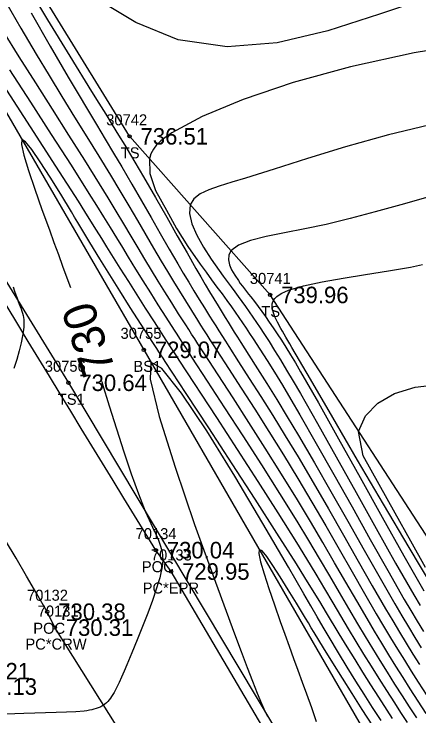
# Model space of a CAD drawing. Extents: x 1376587 to 1378239, y 1000335 to 1003031.
# Drawn here: x 1377000.4 to 1377037.2, y 1002249.8 to 1002313.6 of the extents above; entities that cross this region are included whole.
import ezdxf

# ---------------------------------------------------------------- set-up
doc = ezdxf.new("R2010")
doc.units = 0
for name, color, linetype in [('RD_DTM_BkLn1', 7, 'Continuous'), ('RD_DTM_BkLn2', 7, 'Continuous'), ('RD_DTM_BkLn_txCode', 7, 'Continuous'), ('RD_DTM_Major1', 7, 'Continuous'), ('RD_DTM_Major1_Lbl', 7, 'Continuous'), ('RD_DTM_Minor1', 7, 'Continuous'), ('RD_EX_Road', 7, 'Continuous'), ('RD_EX_Road_txCode', 7, 'Continuous'), ('RD_EX_TX_Misc_ELEV', 7, 'Continuous'), ('RD_EX_TX_Road_ELEV', 7, 'Continuous'), ('RD_HC_Survey_ELEV', 7, 'Continuous'), ('RD_HC_Survey_txCode', 7, 'Continuous'), ('RD_SMD_Locator', 7, 'Continuous')]:
    doc.layers.add(name, color=color, linetype=linetype)

msp = doc.modelspace()

# ---------------------------------------------------------------- linework, layer by layer
at = {"layer": 'RD_DTM_BkLn1'}
msp.add_lwpolyline([(1377340.411, 1001702.156), (1377308.865, 1001753.727), (1377278.246, 1001805.238), (1377245.962, 1001858.008), (1377214.824, 1001910.42), (1377182.966, 1001962.109), (1377151.242, 1002015.115), (1377120.387, 1002065.538), (1377089.615, 1002116.564), (1377055.769, 1002172.475), (1377024.269, 1002225.826), (1377004.131, 1002257.876), (1377003.447, 1002259.314)], dxfattribs=at)
msp.add_spline([(1377003.447, 1002259.314), (1376973.187, 1002311.196), (1376942.719, 1002364.726), (1376914.248, 1002420.136), (1376886.108, 1002475.587), (1376860.058, 1002531.093), (1376835.652, 1002585.094), (1376813.12, 1002641.257), (1376777.121, 1002732.301)], degree=3, dxfattribs=at)
at = {"layer": 'RD_DTM_BkLn2'}
for points in [[(1377334.808, 1002026.055), (1377284.229, 1002013.339), (1377249.257, 1001988.727), (1377213.659, 1001973.589), (1377188.957, 1002014.33), (1377158.44, 1002070.963), (1377139.047, 1002104.941), (1377113.892, 1002149.475), (1377071.66, 1002218.399), (1377041.895, 1002260.076), (1377023.693, 1002288.088), (1377010.927, 1002302.495), (1376992.725, 1002332.02), (1376976.352, 1002351.559)], [(1376977.592, 1002343.743), (1376991.525, 1002318.779), (1377012.226, 1002283.102), (1377032.893, 1002247.364), (1377053.281, 1002213.6), (1377075.695, 1002176.413), (1377096.747, 1002142.056), (1377117.513, 1002106.979), (1377138.493, 1002071.226), (1377160.243, 1002035.712), (1377181.074, 1001999.107), (1377204.311, 1001959.476)], [(1376971.766, 1002339.684), (1376984.16, 1002314.581), (1377005.368, 1002280.112), (1377027.082, 1002243.848), (1377048.279, 1002210.776), (1377069.87, 1002173.423), (1377092.065, 1002138.92), (1377112.017, 1002104.252), (1377133.641, 1002068.495), (1377155.53, 1002032.726), (1377177.087, 1001996.618), (1377201.678, 1001958.67), (1377205.328, 1001957.618)]]:
    msp.add_lwpolyline(points, dxfattribs=at)
at = {"layer": 'RD_DTM_Major1'}
for points in [[(1377001.982, 1002313.722), (1377003.714, 1002310.698), (1377005.353, 1002307.868), (1377006.247, 1002306.351), (1377007.098, 1002304.921), (1377007.914, 1002303.561), (1377008.702, 1002302.25), (1377009.468, 1002300.973), (1377010.219, 1002299.709), (1377011.126, 1002298.163), (1377012.015, 1002296.628), (1377012.882, 1002295.12), (1377013.722, 1002293.656), (1377014.531, 1002292.252), (1377015.303, 1002290.927), (1377015.811, 1002290.069), (1377016.303, 1002289.247), (1377016.784, 1002288.454), (1377017.257, 1002287.682), (1377017.728, 1002286.922), (1377018.198, 1002286.168), (1377018.475, 1002285.727), (1377018.755, 1002285.282), (1377019.04, 1002284.83), (1377019.637, 1002283.891), (1377019.951, 1002283.398), (1377020.839, 1002282.014), (1377021.809, 1002280.503), (1377022.848, 1002278.874), (1377023.942, 1002277.138), (1377025.079, 1002275.303), (1377026.244, 1002273.38), (1377027.625, 1002271.042), (1377029.008, 1002268.649), (1377030.375, 1002266.255), (1377031.708, 1002263.91), (1377032.986, 1002261.669), (1377034.192, 1002259.583), (1377034.837, 1002258.489), (1377035.459, 1002257.448), (1377036.066, 1002256.447), (1377036.665, 1002255.474), (1377037.263, 1002254.514)], [(1377034.836, 1002249.609), (1377034.335, 1002250.385), (1377033.591, 1002251.545), (1377032.861, 1002252.691), (1377032.14, 1002253.833), (1377031.423, 1002254.978), (1377030.707, 1002256.135), (1377029.986, 1002257.311), (1377028.824, 1002259.224), (1377028.209, 1002260.237), (1377027.556, 1002261.305), (1377026.857, 1002262.439), (1377026.101, 1002263.653), (1377024.322, 1002266.458), (1377022.338, 1002269.537), (1377020.241, 1002272.763), (1377018.118, 1002276.009), (1377016.062, 1002279.149), (1377014.162, 1002282.057), (1377013.969, 1002282.352), (1377013.78, 1002282.644), (1377013.593, 1002282.931), (1377013.408, 1002283.215), (1377013.226, 1002283.496), (1377013.046, 1002283.773), (1377011.989, 1002285.409), (1377010.996, 1002286.958), (1377010.05, 1002288.448), (1377009.134, 1002289.908), (1377008.231, 1002291.364), (1377007.326, 1002292.845), (1377006.778, 1002293.75), (1377006.5, 1002294.21), (1377006.219, 1002294.676), (1377005.934, 1002295.148), (1377005.645, 1002295.627), (1377004.674, 1002297.231), (1377003.713, 1002298.791), (1377002.82, 1002300.187), (1377002.056, 1002301.299), (1377001.478, 1002302.009), (1377001.147, 1002302.197), (1377001.104, 1002301.762), (1377001.324, 1002300.78), (1377001.747, 1002299.382), (1377002.314, 1002297.698), (1377002.966, 1002295.861), (1377003.641, 1002294.002), (1377004.057, 1002292.864), (1377004.46, 1002291.765), (1377004.85, 1002290.698), (1377005.228, 1002289.657), (1377005.548, 1002288.769)], [(1377038.478, 1002261.55), (1377036.321, 1002265.155), (1377034.003, 1002269.075), (1377031.652, 1002273.082), (1377029.396, 1002276.945), (1377027.361, 1002280.434), (1377025.675, 1002283.32), (1377025.486, 1002283.642), (1377025.306, 1002283.95), (1377025.135, 1002284.245), (1377024.972, 1002284.526), (1377024.819, 1002284.794), (1377024.675, 1002285.05), (1377024.373, 1002285.612), (1377024.135, 1002286.111), (1377023.971, 1002286.554), (1377023.889, 1002286.946), (1377023.899, 1002287.292), (1377024.01, 1002287.6), (1377024.136, 1002287.777), (1377024.305, 1002287.943), (1377024.515, 1002288.097), (1377024.765, 1002288.242), (1377025.052, 1002288.38), (1377025.376, 1002288.51), (1377026.744, 1002288.921), (1377028.43, 1002289.286), (1377030.339, 1002289.622), (1377032.375, 1002289.946), (1377034.443, 1002290.275), (1377036.446, 1002290.626), (1377037.555, 1002290.847)], [(1377008.396, 1002280.232), (1377008.448, 1002280.066), (1377009.087, 1002278.023), (1377009.747, 1002275.918), (1377010.416, 1002273.83), (1377011.082, 1002271.836), (1377011.734, 1002270.012), (1377012.359, 1002268.437), (1377012.7, 1002267.668), (1377013.02, 1002266.987), (1377013.307, 1002266.375), (1377013.552, 1002265.814), (1377013.745, 1002265.282), (1377013.877, 1002264.762), (1377013.898, 1002264.643), (1377013.914, 1002264.524), (1377013.927, 1002264.403), (1377013.936, 1002264.28), (1377013.941, 1002264.156), (1377013.941, 1002264.03), (1377013.92, 1002263.652), (1377013.866, 1002263.254), (1377013.784, 1002262.834), (1377013.675, 1002262.393), (1377013.543, 1002261.93), (1377013.392, 1002261.445), (1377013.016, 1002260.342), (1377012.584, 1002259.172), (1377012.116, 1002257.968), (1377011.631, 1002256.765), (1377011.149, 1002255.598), (1377010.69, 1002254.501), (1377010.445, 1002253.922), (1377010.211, 1002253.379), (1377009.982, 1002252.875), (1377009.757, 1002252.412), (1377009.53, 1002251.994), (1377009.299, 1002251.622), (1377009.185, 1002251.461), (1377009.069, 1002251.312), (1377008.95, 1002251.175), (1377008.825, 1002251.048), (1377008.695, 1002250.934), (1377008.558, 1002250.831), (1377008.483, 1002250.781), (1377008.406, 1002250.735), (1377008.327, 1002250.692), (1377008.246, 1002250.651), (1377008.162, 1002250.613), (1377008.076, 1002250.578), (1377007.892, 1002250.513), (1377007.697, 1002250.456), (1377007.492, 1002250.407), (1377007.275, 1002250.365), (1377007.047, 1002250.328), (1377006.807, 1002250.297), (1377006.038, 1002250.226), (1377005.185, 1002250.18), (1377004.269, 1002250.151), (1377002.321, 1002250.112), (1377001.329, 1002250.086), (1377000.515, 1002250.055), (1376999.72, 1002250.023)]]:
    msp.add_lwpolyline(points, dxfattribs=at)
at = {"layer": 'RD_DTM_Minor1'}
for points in [[(1377068.593, 1002319.58), (1377064.023, 1002319.032), (1377059.087, 1002318.641), (1377053.915, 1002318.228), (1377048.637, 1002317.614), (1377043.384, 1002316.619), (1377038.444, 1002315.211), (1377033.632, 1002313.595), (1377028.931, 1002312.082), (1377024.327, 1002310.982), (1377019.802, 1002310.608), (1377015.342, 1002311.27), (1377011.499, 1002312.845), (1377007.874, 1002315.038), (1377004.646, 1002317.43), (1377001.996, 1002319.601), (1377000.102, 1002321.132)], [(1377001.591, 1002316.217), (1377003.461, 1002313.077), (1377005.497, 1002309.761), (1377007.481, 1002306.568), (1377008.138, 1002305.511), (1377008.763, 1002304.502), (1377009.362, 1002303.533), (1377009.936, 1002302.597), (1377010.489, 1002301.689), (1377011.024, 1002300.802), (1377012.196, 1002298.826), (1377013.293, 1002296.936), (1377014.318, 1002295.144), (1377015.27, 1002293.463), (1377016.152, 1002291.904), (1377016.965, 1002290.481), (1377017.393, 1002289.741), (1377017.803, 1002289.04), (1377018.2, 1002288.372), (1377018.586, 1002287.727), (1377018.966, 1002287.1), (1377019.344, 1002286.482), (1377019.611, 1002286.047), (1377019.881, 1002285.61), (1377020.157, 1002285.166), (1377020.44, 1002284.712), (1377020.734, 1002284.244), (1377021.041, 1002283.757), (1377021.761, 1002282.622), (1377022.547, 1002281.381), (1377023.396, 1002280.034), (1377024.302, 1002278.578), (1377025.26, 1002277.013), (1377026.267, 1002275.337), (1377027.725, 1002272.846), (1377029.23, 1002270.222), (1377030.748, 1002267.546), (1377032.245, 1002264.899), (1377033.686, 1002262.363), (1377035.038, 1002260.02), (1377035.662, 1002258.957), (1377036.263, 1002257.947), (1377036.848, 1002256.978), (1377037.425, 1002256.037)], [(1376999.698, 1002314.669), (1377001.06, 1002312.306), (1377002.431, 1002309.969), (1377003.61, 1002308.01), (1377004.78, 1002306.1), (1377005.932, 1002304.241), (1377007.057, 1002302.434), (1377008.145, 1002300.679), (1377009.188, 1002298.977), (1377010.04, 1002297.559), (1377010.856, 1002296.183), (1377011.636, 1002294.853), (1377013.106, 1002292.337), (1377013.801, 1002291.157), (1377014.363, 1002290.217), (1377014.914, 1002289.306), (1377015.459, 1002288.417), (1377016.003, 1002287.539), (1377016.55, 1002286.665), (1377017.105, 1002285.785), (1377017.378, 1002285.354), (1377017.656, 1002284.916), (1377017.94, 1002284.47), (1377018.233, 1002284.013), (1377018.534, 1002283.543), (1377018.847, 1002283.057), (1377019.907, 1002281.417), (1377021.068, 1002279.622), (1377022.305, 1002277.699), (1377023.592, 1002275.674), (1377024.905, 1002273.575), (1377026.219, 1002271.426), (1377027.505, 1002269.267), (1377028.761, 1002267.114), (1377029.98, 1002264.996), (1377031.155, 1002262.942), (1377032.281, 1002260.98), (1377033.35, 1002259.138), (1377034.011, 1002258.02), (1377034.652, 1002256.952), (1377035.28, 1002255.922), (1377035.902, 1002254.917), (1377036.524, 1002253.924), (1377037.153, 1002252.931), (1377037.938, 1002251.704)], [(1377037.882, 1002250.065), (1377037.149, 1002251.2), (1377036.437, 1002252.31), (1377035.784, 1002253.337), (1377035.137, 1002254.364), (1377034.493, 1002255.401), (1377033.844, 1002256.46), (1377033.185, 1002257.551), (1377032.51, 1002258.687), (1377031.571, 1002260.293), (1377030.59, 1002261.989), (1377029.565, 1002263.765), (1377028.492, 1002265.611), (1377027.369, 1002267.517), (1377026.193, 1002269.473), (1377024.745, 1002271.823), (1377023.258, 1002274.181), (1377021.773, 1002276.5), (1377020.33, 1002278.731), (1377018.968, 1002280.826), (1377017.727, 1002282.737), (1377017.424, 1002283.205), (1377017.131, 1002283.659), (1377016.847, 1002284.101), (1377016.57, 1002284.532), (1377016.3, 1002284.954), (1377016.035, 1002285.369), (1377015.389, 1002286.384), (1377014.762, 1002287.377), (1377014.148, 1002288.359), (1377013.54, 1002289.342), (1377012.932, 1002290.334), (1377012.319, 1002291.348), (1377011.707, 1002292.371), (1377011.076, 1002293.432), (1377010.418, 1002294.537), (1377009.725, 1002295.694), (1377008.989, 1002296.91), (1377008.202, 1002298.192), (1377006.862, 1002300.334), (1377005.419, 1002302.607), (1377003.918, 1002304.96), (1377002.401, 1002307.345), (1377000.91, 1002309.711), (1376999.489, 1002312.009)], [(1377042.948, 1002311.064), (1377036.777, 1002310.074), (1377031.01, 1002308.818), (1377025.787, 1002307.382), (1377021.248, 1002305.847), (1377017.533, 1002304.3), (1377014.782, 1002302.822), (1377014.241, 1002302.457), (1377013.777, 1002302.092), (1377013.392, 1002301.719), (1377013.09, 1002301.327), (1377012.872, 1002300.907), (1377012.741, 1002300.448), (1377012.78, 1002299.122), (1377013.293, 1002297.563), (1377014.272, 1002295.792), (1377015.203, 1002294.11), (1377016.216, 1002292.486), (1377017.342, 1002290.897), (1377017.878, 1002290.157), (1377018.387, 1002289.461), (1377018.87, 1002288.802), (1377019.329, 1002288.177), (1377019.765, 1002287.579), (1377020.179, 1002287.004), (1377020.526, 1002286.517), (1377020.861, 1002286.037), (1377021.189, 1002285.561), (1377021.515, 1002285.081), (1377021.841, 1002284.594), (1377022.171, 1002284.093), (1377022.78, 1002283.156), (1377023.421, 1002282.148), (1377024.1, 1002281.06), (1377024.82, 1002279.881), (1377025.587, 1002278.599), (1377026.406, 1002277.203), (1377027.896, 1002274.609), (1377029.492, 1002271.782), (1377031.143, 1002268.836), (1377032.795, 1002265.888), (1377034.397, 1002263.051), (1377035.894, 1002260.442), (1377036.491, 1002259.42), (1377037.067, 1002258.449), (1377037.626, 1002257.518)], [(1377037.025, 1002249.669), (1377036.365, 1002250.689), (1377035.724, 1002251.686), (1377035.044, 1002252.751), (1377034.373, 1002253.813), (1377033.705, 1002254.882), (1377033.035, 1002255.969), (1377032.359, 1002257.081), (1377031.671, 1002258.23), (1377030.858, 1002259.609), (1377030.014, 1002261.052), (1377029.131, 1002262.562), (1377028.201, 1002264.142), (1377027.215, 1002265.796), (1377026.164, 1002267.528), (1377024.593, 1002270.056), (1377022.936, 1002272.665), (1377021.251, 1002275.283), (1377019.593, 1002277.834), (1377018.02, 1002280.247), (1377016.588, 1002282.446), (1377016.305, 1002282.881), (1377016.031, 1002283.305), (1377015.764, 1002283.718), (1377015.503, 1002284.121), (1377015.249, 1002284.516), (1377014.999, 1002284.904), (1377014.253, 1002286.068), (1377013.54, 1002287.19), (1377012.849, 1002288.283), (1377012.174, 1002289.361), (1377011.505, 1002290.439), (1377010.834, 1002291.53), (1377010.308, 1002292.39), (1377009.766, 1002293.278), (1377009.201, 1002294.203), (1377008.603, 1002295.176), (1377007.963, 1002296.209), (1377007.272, 1002297.311), (1377005.644, 1002299.868), (1377003.839, 1002302.668), (1377001.944, 1002305.595), (1377000.046, 1002308.536)], [(1377036.179, 1002249.254), (1377035.591, 1002250.162), (1377035.02, 1002251.049), (1377034.311, 1002252.156), (1377033.613, 1002253.257), (1377032.92, 1002254.361), (1377032.228, 1002255.476), (1377031.533, 1002256.609), (1377030.831, 1002257.77), (1377030.138, 1002258.93), (1377029.424, 1002260.133), (1377028.676, 1002261.391), (1377027.884, 1002262.715), (1377027.038, 1002264.115), (1377026.125, 1002265.602), (1377024.441, 1002268.287), (1377022.617, 1002271.142), (1377020.728, 1002274.061), (1377018.851, 1002276.942), (1377015.434, 1002282.17), (1377015.188, 1002282.548), (1377014.948, 1002282.917), (1377014.714, 1002283.277), (1377014.485, 1002283.631), (1377014.26, 1002283.977), (1377014.04, 1002284.317), (1377013.187, 1002285.639), (1377012.381, 1002286.895), (1377011.607, 1002288.109), (1377010.848, 1002289.306), (1377010.09, 1002290.509), (1377009.317, 1002291.744), (1377008.871, 1002292.459), (1377008.409, 1002293.2), (1377007.925, 1002293.975), (1377007.412, 1002294.794), (1377006.864, 1002295.665), (1377006.276, 1002296.597), (1377004.244, 1002299.785), (1377001.938, 1002303.371), (1376999.518, 1002307.12)], [(1377038.885, 1002303.695), (1377034.47, 1002302.633), (1377030.554, 1002301.539), (1377027.104, 1002300.475), (1377024.084, 1002299.502), (1377021.459, 1002298.681), (1377020.208, 1002298.318), (1377019.086, 1002297.983), (1377018.122, 1002297.644), (1377017.342, 1002297.268), (1377016.773, 1002296.821), (1377016.442, 1002296.271), (1377016.373, 1002295.478), (1377016.594, 1002294.545), (1377017.039, 1002293.518), (1377017.646, 1002292.439), (1377018.348, 1002291.352), (1377019.082, 1002290.301), (1377019.446, 1002289.795), (1377019.801, 1002289.308), (1377020.147, 1002288.838), (1377020.483, 1002288.382), (1377020.809, 1002287.939), (1377021.125, 1002287.506), (1377021.472, 1002287.024), (1377021.809, 1002286.549), (1377022.139, 1002286.073), (1377022.466, 1002285.592), (1377022.795, 1002285.101), (1377023.129, 1002284.594), (1377023.607, 1002283.852), (1377024.108, 1002283.057), (1377024.638, 1002282.198), (1377025.202, 1002281.265), (1377025.806, 1002280.245), (1377026.457, 1002279.128), (1377028, 1002276.425), (1377029.707, 1002273.384), (1377031.509, 1002270.155), (1377033.333, 1002266.888), (1377035.109, 1002263.732), (1377036.766, 1002260.838), (1377037.331, 1002259.87)], [(1377038.032, 1002296.965), (1377035.581, 1002296.287), (1377033.243, 1002295.633), (1377030.988, 1002295.027), (1377028.783, 1002294.495), (1377026.853, 1002294.096), (1377025.014, 1002293.742), (1377023.346, 1002293.399), (1377021.927, 1002293.033), (1377020.833, 1002292.609), (1377020.143, 1002292.094), (1377019.944, 1002291.712), (1377019.906, 1002291.29), (1377020.002, 1002290.837), (1377020.204, 1002290.362), (1377020.485, 1002289.875), (1377020.816, 1002289.385), (1377020.994, 1002289.138), (1377021.178, 1002288.892), (1377021.365, 1002288.646), (1377021.555, 1002288.401), (1377021.747, 1002288.155), (1377021.94, 1002287.908), (1377022.27, 1002287.481), (1377022.602, 1002287.044), (1377022.937, 1002286.592), (1377023.278, 1002286.121), (1377023.628, 1002285.624), (1377023.988, 1002285.098), (1377024.351, 1002284.552), (1377024.73, 1002283.966), (1377025.128, 1002283.334), (1377025.549, 1002282.651), (1377025.995, 1002281.91), (1377026.472, 1002281.105), (1377028.091, 1002278.294), (1377029.924, 1002275.033), (1377031.885, 1002271.508), (1377033.887, 1002267.904), (1377035.844, 1002264.406), (1377037.669, 1002261.201)], [(1377000.349, 1002288.81), (1377000.479, 1002288.44), (1377000.601, 1002288.099), (1377000.715, 1002287.787), (1377000.822, 1002287.5), (1377000.913, 1002287.264), (1377000.997, 1002287.042), (1377001.074, 1002286.832), (1377001.143, 1002286.628), (1377001.203, 1002286.426), (1377001.252, 1002286.222), (1377001.286, 1002286.037), (1377001.311, 1002285.844), (1377001.324, 1002285.639), (1377001.326, 1002285.419), (1377001.315, 1002285.181), (1377001.29, 1002284.92), (1377001.204, 1002284.366), (1377001.07, 1002283.729), (1377000.892, 1002283.018), (1377000.675, 1002282.239), (1377000.422, 1002281.399)], [(1377033.789, 1002249.44), (1377033.013, 1002250.632), (1377032.252, 1002251.816), (1377031.491, 1002253.017), (1377030.714, 1002254.266), (1377029.907, 1002255.59), (1377029.055, 1002257.016), (1377028.533, 1002257.903), (1377027.984, 1002258.843), (1377027.4, 1002259.849), (1377026.773, 1002260.93), (1377025.365, 1002263.36), (1377023.046, 1002267.332), (1377020.486, 1002271.624), (1377017.936, 1002275.736), (1377015.649, 1002279.169), (1377013.875, 1002281.421), (1377012.866, 1002281.995), (1377012.815, 1002280.432), (1377013.631, 1002277.054), (1377015.06, 1002272.457), (1377016.845, 1002267.237), (1377018.73, 1002261.991), (1377020.459, 1002257.316), (1377021.069, 1002255.69), (1377021.615, 1002254.253), (1377022.102, 1002252.996), (1377022.535, 1002251.912), (1377022.921, 1002250.99), (1377023.265, 1002250.223), (1377023.456, 1002249.826)], [(1377037.809, 1002263.328), (1377036.478, 1002265.717), (1377035.061, 1002268.259), (1377033.614, 1002270.857), (1377032.153, 1002273.481), (1377031.746, 1002275.695), (1377032.367, 1002277.099), (1377033.482, 1002278.255), (1377035.011, 1002279.137), (1377036.872, 1002279.716), (1377038.983, 1002279.967)], [(1377033.021, 1002248.957), (1377032.068, 1002250.44), (1377031.153, 1002251.877), (1377030.267, 1002253.281), (1377029.403, 1002254.665), (1377028.553, 1002256.043), (1377027.709, 1002257.427), (1377027.445, 1002257.864), (1377027.18, 1002258.303), (1377026.914, 1002258.744), (1377026.647, 1002259.187), (1377026.379, 1002259.632), (1377026.109, 1002260.079), (1377025.356, 1002261.317), (1377024.627, 1002262.493), (1377023.96, 1002263.525), (1377023.393, 1002264.333), (1377022.966, 1002264.839), (1377022.717, 1002264.96), (1377022.676, 1002264.617), (1377022.833, 1002263.852), (1377023.148, 1002262.759), (1377023.579, 1002261.428), (1377024.085, 1002259.953), (1377024.624, 1002258.425), (1377025.028, 1002257.293), (1377025.429, 1002256.18), (1377025.825, 1002255.083), (1377026.219, 1002253.998), (1377026.61, 1002252.921), (1377026.998, 1002251.851), (1377027.447, 1002250.608), (1377027.9, 1002249.357)]]:
    msp.add_lwpolyline(points, dxfattribs=at)
at = {"layer": 'RD_EX_Road'}
msp.add_lwpolyline([(1377350.339, 1001708.261), (1377317.923, 1001758.892), (1377286.961, 1001809.893), (1377254.767, 1001863.401), (1377224.604, 1001914.857), (1377192.26, 1001967.361), (1377160.973, 1002019.841), (1377129.715, 1002070.663), (1377099.389, 1002121.709), (1377064.159, 1002179.082), (1377033.485, 1002231.09), (1377014.7, 1002262.97), (1377013.314, 1002264.907)], dxfattribs=at)
msp.add_spline([(1377013.314, 1002264.907), (1376982.808, 1002315.683), (1376952.468, 1002370.341), (1376923.174, 1002424.32), (1376895.644, 1002480.03), (1376870.11, 1002535.049), (1376846.329, 1002588.864), (1376822.292, 1002645.031), (1376786.564, 1002736.458)], degree=3, dxfattribs=at)
at = {"layer": 'RD_SMD_Locator'}
for centre in [(1377010.927, 1002302.495), (1377023.693, 1002288.088), (1377012.226, 1002283.102), (1377005.368, 1002280.112), (1377013.314, 1002264.907), (1377014.7, 1002262.97), (1377003.447, 1002259.314), (1377004.131, 1002257.876)]:
    msp.add_circle(centre, 0.15, dxfattribs=at)

# ---------------------------------------------------------------- texts
at = {"layer": 'RD_DTM_BkLn_txCode'}
for s, p in [('30742', (1377008.809, 1002303.495)), ('TS', (1377010.132, 1002300.495)), ('30741', (1377021.858, 1002289.088)), ('TS', (1377022.898, 1002286.088)), ('30755', (1377010.108, 1002284.102)), ('30756', (1377003.226, 1002281.112)), ('BS1', (1377011.281, 1002281.102)), ('TS1', (1377004.407, 1002278.112))]:
    msp.add_text(s, height=1, dxfattribs=at).set_placement(p)
at = {"layer": 'RD_DTM_Major1_Lbl'}
msp.add_text('730', height=3, rotation=108.4501, dxfattribs=at).set_placement((1377009.656, 1002281.337))
at = {"layer": 'RD_EX_Road_txCode'}
for s, p in [('70134', (1377011.479, 1002265.907)), ('70133', (1377012.865, 1002263.97)), ('POC', (1377012.046, 1002262.907)), ('PC*EPR', (1377012.117, 1002260.97))]:
    msp.add_text(s, height=1, dxfattribs=at).set_placement(p)
at = {"layer": 'RD_EX_TX_Misc_ELEV'}
for s, p in [('736.51', (1377011.927, 1002301.745)), ('739.96', (1377024.693, 1002287.338)), ('729.07', (1377013.226, 1002282.352)), ('730.64', (1377006.368, 1002279.362))]:
    msp.add_text(s, height=1.5, dxfattribs=at).set_placement(p)
at = {"layer": 'RD_EX_TX_Road_ELEV'}
for s, p in [('730.04', (1377014.314, 1002264.157)), ('729.95', (1377015.7, 1002262.22)), ('730.21', (1376995.747, 1002253.163)), ('730.13', (1376996.387, 1002251.765))]:
    msp.add_text(s, height=1.5, dxfattribs=at).set_placement(p)
at = {"layer": 'RD_HC_Survey_ELEV'}
for s, p in [('730.38', (1377004.447, 1002258.564)), ('730.31', (1377005.131, 1002257.126))]:
    msp.add_text(s, height=1.5, dxfattribs=at).set_placement(p)
at = {"layer": 'RD_HC_Survey_txCode'}
for s, p in [('70132', (1377001.612, 1002260.314)), ('70131', (1377002.58, 1002258.876)), ('POC', (1377002.179, 1002257.314)), ('PC*CRW', (1377001.462, 1002255.876))]:
    msp.add_text(s, height=1, dxfattribs=at).set_placement(p)

doc.saveas('drawing.dxf')
